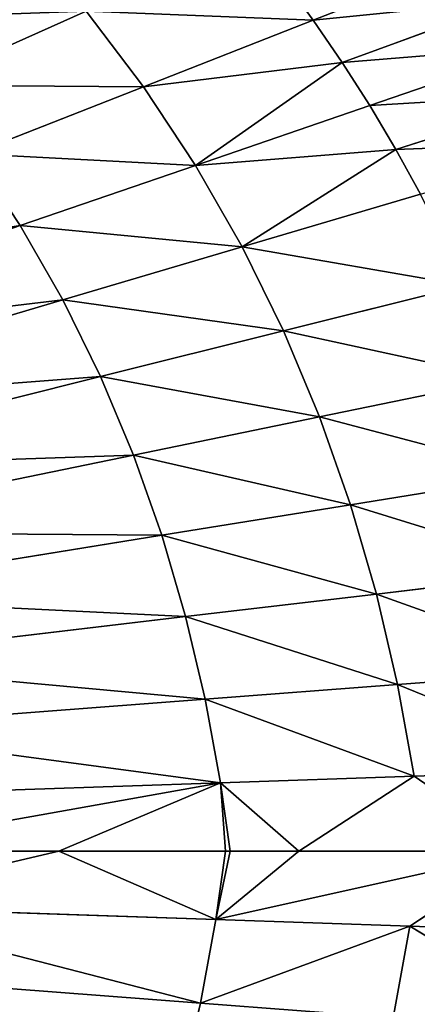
# Model space of a CAD drawing. Extents: x 0 to 605, y 0 to 400.
# Tile 961 of 1056: x 397 to 418, y 192 to 243. Entities that reach past the tile are written whole.
import ezdxf

# ---------------------------------------------------------------- set-up
doc = ezdxf.new("R2010")
doc.units = 0
doc.header["$LTSCALE"] = 25.4
doc.layers.get('0').update_dxf_attribs({"linetype": 'CONTINUOUS'})

# ---------------------------------------------------------------- blocks, each defined once
blk = doc.blocks.new('ATLANTA610_-_S_STL')
at = {"color": 0}
for p, q in [((412.847, 28.839, 156.451), (421.707, 29.669, 152.988)), ((412.847, 28.839, 156.451), (421.707, 29.669, 152.988)), ((414.37, 28.83, 158.669), (423.35, 29.657, 155.381)), ((414.37, 28.83, 158.669), (423.35, 29.657, 155.381)), ((424.91, 29.648, 157.822), (415.816, 28.822, 160.931)), ((424.91, 29.648, 157.822), (415.816, 28.822, 160.931)), ((417.185, 28.816, 163.233), (426.386, 29.642, 160.307)), ((417.185, 28.816, 163.233), (426.386, 29.642, 160.307)), ((428.265, 28.916, 195.75), (417.282, 28.15, 191.286)), ((428.265, 28.916, 195.75), (417.282, 28.15, 191.286)), ((428.265, 28.916, 195.75), (418.157, 28.18, 196.093)), ((428.265, 28.916, 195.75), (418.157, 28.18, 196.093)), ((412.847, 28.839, 156.451), (403.935, 28.12, 159.944)), ((412.847, 28.839, 156.451), (403.935, 28.12, 159.944)), ((403.935, 28.12, 159.944), (414.37, 28.83, 158.669)), ((403.935, 28.12, 159.944), (414.37, 28.83, 158.669)), ((406.668, 28.106, 164.065), (414.37, 28.83, 158.669)), ((406.668, 28.106, 164.065), (414.37, 28.83, 158.669)), ((406.668, 28.106, 164.065), (415.816, 28.822, 160.931)), ((406.668, 28.106, 164.065), (415.816, 28.822, 160.931)), ((406.668, 28.106, 164.065), (417.185, 28.816, 163.233)), ((406.668, 28.106, 164.065), (417.185, 28.816, 163.233)), ((423.865, 28.574, 200.027), (407.741, 27.534, 203.607)), ((423.865, 28.574, 200.027), (407.741, 27.534, 203.607)), ((409.118, 28.098, 168.336), (417.185, 28.816, 163.233)), ((409.118, 28.098, 168.336), (417.185, 28.816, 163.233)), ((409.118, 28.098, 168.336), (418.477, 28.812, 165.573)), ((409.118, 28.098, 168.336), (418.477, 28.812, 165.573)), ((412.847, 28.839, 156.451), (411.249, 28.85, 154.278)), ((412.847, 28.839, 156.451), (411.249, 28.85, 154.278)), ((411.289, 28.096, 172.739), (420.833, 28.81, 170.359)), ((411.289, 28.096, 172.739), (420.833, 28.81, 170.359)), ((423.865, 28.574, 200.027), (412.096, 27.785, 200.027)), ((423.865, 28.574, 200.027), (412.096, 27.785, 200.027)), ((414.37, 28.83, 158.669), (412.847, 28.839, 156.451)), ((414.37, 28.83, 158.669), (412.847, 28.839, 156.451)), ((422.889, 28.815, 175.266), (413.185, 28.1, 177.252)), ((422.889, 28.815, 175.266), (413.185, 28.1, 177.252)), ((414.37, 28.83, 158.669), (415.816, 28.822, 160.931)), ((414.37, 28.83, 158.669), (415.816, 28.822, 160.931)), ((424.65, 28.828, 180.272), (414.81, 28.11, 181.858)), ((424.65, 28.828, 180.272), (414.81, 28.11, 181.858)), ((415.816, 28.822, 160.931), (417.185, 28.816, 163.233)), ((415.816, 28.822, 160.931), (417.185, 28.816, 163.233)), ((426.123, 28.849, 185.361), (416.171, 28.126, 186.538)), ((426.123, 28.849, 185.361), (416.171, 28.126, 186.538)), ((417.185, 28.816, 163.233), (418.477, 28.812, 165.573)), ((417.185, 28.816, 163.233), (418.477, 28.812, 165.573)), ((427.323, 28.878, 190.523), (417.282, 28.15, 191.286)), ((427.323, 28.878, 190.523), (417.282, 28.15, 191.286)), ((427.107, 28.861, 209.515), (417.929, 28.165, 203.953)), ((427.107, 28.861, 209.515), (417.929, 28.165, 203.953)), ((417.929, 28.165, 203.953), (423.865, 28.574, 200.027)), ((417.929, 28.165, 203.953), (423.865, 28.574, 200.027)), ((423.865, 28.574, 200.027), (418.157, 28.18, 196.093)), ((423.865, 28.574, 200.027), (418.157, 28.18, 196.093)), ((392.229, 27.517, 159.854), (400.926, 28.139, 155.988)), ((392.229, 27.517, 159.854), (400.926, 28.139, 155.988)), ((394.975, 27.501, 163.463), (403.935, 28.12, 159.944)), ((394.975, 27.501, 163.463), (403.935, 28.12, 159.944)), ((397.47, 27.49, 167.224), (406.668, 28.106, 164.065)), ((397.47, 27.49, 167.224), (406.668, 28.106, 164.065)), ((399.707, 27.484, 171.12), (409.118, 28.098, 168.336)), ((399.707, 27.484, 171.12), (409.118, 28.098, 168.336)), ((403.935, 28.12, 159.944), (400.926, 28.139, 155.988)), ((403.935, 28.12, 159.944), (400.926, 28.139, 155.988)), ((411.289, 28.096, 172.739), (401.69, 27.482, 175.136)), ((411.289, 28.096, 172.739), (401.69, 27.482, 175.136)), ((413.185, 28.1, 177.252), (403.423, 27.485, 179.254)), ((413.185, 28.1, 177.252), (403.423, 27.485, 179.254)), ((406.668, 28.106, 164.065), (403.935, 28.12, 159.944)), ((406.668, 28.106, 164.065), (403.935, 28.12, 159.944)), ((414.81, 28.11, 181.858), (404.909, 27.492, 183.454)), ((414.81, 28.11, 181.858), (404.909, 27.492, 183.454)), ((416.171, 28.126, 186.538), (406.156, 27.505, 187.724)), ((416.171, 28.126, 186.538), (406.156, 27.505, 187.724)), ((409.118, 28.098, 168.336), (406.668, 28.106, 164.065)), ((409.118, 28.098, 168.336), (406.668, 28.106, 164.065)), ((406.937, 27.51, 207.982), (417.055, 28.135, 208.751)), ((406.937, 27.51, 207.982), (417.055, 28.135, 208.751)), ((418.157, 28.18, 196.093), (407.176, 27.524, 192.054)), ((418.157, 28.18, 196.093), (407.176, 27.524, 192.054)), ((417.282, 28.15, 191.286), (407.176, 27.524, 192.054)), ((417.282, 28.15, 191.286), (407.176, 27.524, 192.054)), ((407.741, 27.534, 203.607), (417.929, 28.165, 203.953)), ((407.741, 27.534, 203.607), (417.929, 28.165, 203.953)), ((418.157, 28.18, 196.093), (407.98, 27.548, 196.439)), ((418.157, 28.18, 196.093), (407.98, 27.548, 196.439)), ((411.289, 28.096, 172.739), (409.118, 28.098, 168.336)), ((411.289, 28.096, 172.739), (409.118, 28.098, 168.336)), ((411.289, 28.096, 172.739), (413.185, 28.1, 177.252)), ((411.289, 28.096, 172.739), (413.185, 28.1, 177.252)), ((418.157, 28.18, 196.093), (412.096, 27.785, 200.027)), ((418.157, 28.18, 196.093), (412.096, 27.785, 200.027)), ((413.185, 28.1, 177.252), (414.81, 28.11, 181.858)), ((413.185, 28.1, 177.252), (414.81, 28.11, 181.858)), ((414.81, 28.11, 181.858), (416.171, 28.126, 186.538)), ((414.81, 28.11, 181.858), (416.171, 28.126, 186.538)), ((416.171, 28.126, 186.538), (417.282, 28.15, 191.286)), ((416.171, 28.126, 186.538), (417.282, 28.15, 191.286)), ((417.055, 28.135, 208.751), (417.929, 28.165, 203.953)), ((417.055, 28.135, 208.751), (417.929, 28.165, 203.953)), ((417.282, 28.15, 191.286), (418.157, 28.18, 196.093)), ((417.282, 28.15, 191.286), (418.157, 28.18, 196.093)), ((378.942, 26.516, 173.603), (397.47, 27.49, 167.224)), ((378.942, 26.516, 173.603), (397.47, 27.49, 167.224)), ((399.707, 27.484, 171.12), (380.748, 26.512, 176.743)), ((399.707, 27.484, 171.12), (380.748, 26.512, 176.743)), ((401.69, 27.482, 175.136), (382.349, 26.511, 179.978)), ((401.69, 27.482, 175.136), (382.349, 26.511, 179.978)), ((403.423, 27.485, 179.254), (383.75, 26.512, 183.295)), ((403.423, 27.485, 179.254), (383.75, 26.512, 183.295)), ((404.909, 27.492, 183.454), (384.954, 26.516, 186.679)), ((404.909, 27.492, 183.454), (384.954, 26.516, 186.679)), ((407.176, 27.524, 192.054), (385.965, 26.524, 190.118)), ((407.176, 27.524, 192.054), (385.965, 26.524, 190.118)), ((406.156, 27.505, 187.724), (385.965, 26.524, 190.118)), ((406.156, 27.505, 187.724), (385.965, 26.524, 190.118)), ((386.534, 26.524, 206.429), (406.937, 27.51, 207.982)), ((386.534, 26.524, 206.429), (406.937, 27.51, 207.982)), ((407.98, 27.548, 196.439), (386.795, 26.534, 193.606)), ((407.98, 27.548, 196.439), (386.795, 26.534, 193.606)), ((407.176, 27.524, 192.054), (386.795, 26.534, 193.606)), ((407.176, 27.524, 192.054), (386.795, 26.534, 193.606)), ((387.189, 26.537, 202.908), (407.741, 27.534, 203.607)), ((387.189, 26.537, 202.908), (407.741, 27.534, 203.607)), ((406.937, 27.51, 207.982), (387.189, 26.537, 202.908)), ((406.937, 27.51, 207.982), (387.189, 26.537, 202.908)), ((407.98, 27.548, 196.439), (387.452, 26.548, 197.137)), ((407.98, 27.548, 196.439), (387.452, 26.548, 197.137)), ((407.98, 27.548, 196.439), (387.866, 26.562, 200.027)), ((407.98, 27.548, 196.439), (387.866, 26.562, 200.027)), ((397.47, 27.49, 167.224), (394.975, 27.501, 163.463)), ((397.47, 27.49, 167.224), (394.975, 27.501, 163.463)), ((399.707, 27.484, 171.12), (397.47, 27.49, 167.224)), ((399.707, 27.484, 171.12), (397.47, 27.49, 167.224)), ((408.244, 27.557, 200.027), (399.497, 27.089, 200.027)), ((408.244, 27.557, 200.027), (399.497, 27.089, 200.027)), ((399.497, 27.089, 200.027), (407.98, 27.548, 196.439)), ((399.497, 27.089, 200.027), (407.98, 27.548, 196.439)), ((399.497, 27.089, 200.027), (407.741, 27.534, 203.607)), ((399.497, 27.089, 200.027), (407.741, 27.534, 203.607)), ((399.707, 27.484, 171.12), (401.69, 27.482, 175.136)), ((399.707, 27.484, 171.12), (401.69, 27.482, 175.136)), ((401.69, 27.482, 175.136), (403.423, 27.485, 179.254)), ((401.69, 27.482, 175.136), (403.423, 27.485, 179.254)), ((403.423, 27.485, 179.254), (404.909, 27.492, 183.454)), ((403.423, 27.485, 179.254), (404.909, 27.492, 183.454)), ((404.909, 27.492, 183.454), (406.156, 27.505, 187.724)), ((404.909, 27.492, 183.454), (406.156, 27.505, 187.724)), ((405.92, 27.492, 212.302), (406.937, 27.51, 207.982)), ((405.92, 27.492, 212.302), (406.937, 27.51, 207.982)), ((406.156, 27.505, 187.724), (407.176, 27.524, 192.054)), ((406.156, 27.505, 187.724), (407.176, 27.524, 192.054)), ((406.937, 27.51, 207.982), (407.741, 27.534, 203.607)), ((406.937, 27.51, 207.982), (407.741, 27.534, 203.607)), ((407.176, 27.524, 192.054), (407.98, 27.548, 196.439)), ((407.176, 27.524, 192.054), (407.98, 27.548, 196.439)), ((412.096, 27.785, 200.027), (407.741, 27.534, 203.607)), ((412.096, 27.785, 200.027), (407.741, 27.534, 203.607)), ((407.741, 27.534, 203.607), (408.485, 27.571, 200.027)), ((407.741, 27.534, 203.607), (408.485, 27.571, 200.027)), ((408.244, 27.557, 200.027), (407.741, 27.534, 203.607)), ((408.244, 27.557, 200.027), (407.741, 27.534, 203.607)), ((412.096, 27.785, 200.027), (407.98, 27.548, 196.439)), ((412.096, 27.785, 200.027), (407.98, 27.548, 196.439)), ((408.485, 27.571, 200.027), (407.98, 27.548, 196.439)), ((408.485, 27.571, 200.027), (407.98, 27.548, 196.439)), ((408.244, 27.557, 200.027), (407.98, 27.548, 196.439)), ((408.244, 27.557, 200.027), (407.98, 27.548, 196.439)), ((408.485, 27.571, 200.027), (408.244, 27.557, 200.027)), ((408.485, 27.571, 200.027), (408.244, 27.557, 200.027)), ((412.096, 27.785, 200.027), (408.485, 27.571, 200.027)), ((412.096, 27.785, 200.027), (408.485, 27.571, 200.027)), ((399.497, 27.089, 200.027), (387.189, 26.537, 202.908)), ((399.497, 27.089, 200.027), (387.189, 26.537, 202.908)), ((399.497, 27.089, 200.027), (387.866, 26.562, 200.027)), ((399.497, 27.089, 200.027), (387.866, 26.562, 200.027))]:
    blk.add_line(p, q, dxfattribs=at)
mesh = blk.add_polyface(dxfattribs=at)
corners = [(411.249, 28.85, 154.278), (421.707, 29.669, 152.988), (419.983, 29.682, 150.643), (412.847, 28.839, 156.451)]
mesh.append_faces([[corners[k] for k in face] for face in [(0, 1, 2), (1, 0, 3)]], dxfattribs={"vtx0": -1, "color": 0})
mesh = blk.add_polyface(dxfattribs=at)
corners = [(412.847, 28.839, 156.451), (423.35, 29.657, 155.381), (421.707, 29.669, 152.988), (414.37, 28.83, 158.669)]
mesh.append_faces([[corners[k] for k in face] for face in [(0, 1, 2), (1, 0, 3)]], dxfattribs={"vtx0": -1, "color": 0})
mesh = blk.add_polyface(dxfattribs=at)
corners = [(414.37, 28.83, 158.669), (424.91, 29.648, 157.822), (423.35, 29.657, 155.381), (415.816, 28.822, 160.931)]
mesh.append_faces([[corners[k] for k in face] for face in [(0, 1, 2), (1, 0, 3)]], dxfattribs={"vtx0": -1, "color": 0})
mesh = blk.add_polyface(dxfattribs=at)
corners = [(415.816, 28.822, 160.931), (426.386, 29.642, 160.307), (424.91, 29.648, 157.822), (417.185, 28.816, 163.233)]
mesh.append_faces([[corners[k] for k in face] for face in [(0, 1, 2), (1, 0, 3)]], dxfattribs={"vtx0": -1, "color": 0})
mesh = blk.add_polyface(dxfattribs=at)
corners = [(417.185, 28.816, 163.233), (427.779, 29.637, 162.833), (426.386, 29.642, 160.307), (418.477, 28.812, 165.573)]
mesh.append_faces([[corners[k] for k in face] for face in [(0, 1, 2), (1, 0, 3)]], dxfattribs={"vtx0": -1, "color": 0})
mesh = blk.add_polyface(dxfattribs=at)
corners = [(418.157, 28.18, 196.093), (428.265, 28.916, 195.75), (417.282, 28.15, 191.286)]
mesh.append_faces([[corners[k] for k in face] for face in [(0, 1, 2)]], dxfattribs={"color": 0})
mesh = blk.add_polyface(dxfattribs=at)
corners = [(428.265, 28.916, 195.75), (427.323, 28.878, 190.523), (417.282, 28.15, 191.286)]
mesh.append_faces([[corners[k] for k in face] for face in [(0, 1, 2)]], dxfattribs={"color": 0})
mesh = blk.add_polyface(dxfattribs=at)
corners = [(423.865, 28.574, 200.027), (428.265, 28.916, 195.75), (418.157, 28.18, 196.093)]
mesh.append_faces([[corners[k] for k in face] for face in [(0, 1, 2)]], dxfattribs={"color": 0})
mesh = blk.add_polyface(dxfattribs=at)
corners = [(400.926, 28.139, 155.988), (412.847, 28.839, 156.451), (411.249, 28.85, 154.278), (403.935, 28.12, 159.944)]
mesh.append_faces([[corners[k] for k in face] for face in [(0, 1, 2), (1, 0, 3)]], dxfattribs={"vtx0": -1, "color": 0})
mesh = blk.add_polyface(dxfattribs=at)
corners = [(403.935, 28.12, 159.944), (414.37, 28.83, 158.669), (412.847, 28.839, 156.451)]
mesh.append_faces([[corners[k] for k in face] for face in [(0, 1, 2)]], dxfattribs={"color": 0})
mesh = blk.add_polyface(dxfattribs=at)
corners = [(406.668, 28.106, 164.065), (414.37, 28.83, 158.669), (403.935, 28.12, 159.944)]
mesh.append_faces([[corners[k] for k in face] for face in [(0, 1, 2)]], dxfattribs={"color": 0})
mesh = blk.add_polyface(dxfattribs=at)
corners = [(406.668, 28.106, 164.065), (415.816, 28.822, 160.931), (414.37, 28.83, 158.669)]
mesh.append_faces([[corners[k] for k in face] for face in [(0, 1, 2)]], dxfattribs={"color": 0})
mesh = blk.add_polyface(dxfattribs=at)
corners = [(406.668, 28.106, 164.065), (417.185, 28.816, 163.233), (415.816, 28.822, 160.931)]
mesh.append_faces([[corners[k] for k in face] for face in [(0, 1, 2)]], dxfattribs={"color": 0})
mesh = blk.add_polyface(dxfattribs=at)
corners = [(409.118, 28.098, 168.336), (417.185, 28.816, 163.233), (406.668, 28.106, 164.065)]
mesh.append_faces([[corners[k] for k in face] for face in [(0, 1, 2)]], dxfattribs={"color": 0})
mesh = blk.add_polyface(dxfattribs=at)
corners = [(417.929, 28.165, 203.953), (423.865, 28.574, 200.027), (407.741, 27.534, 203.607)]
mesh.append_faces([[corners[k] for k in face] for face in [(0, 1, 2)]], dxfattribs={"color": 0})
mesh = blk.add_polyface(dxfattribs=at)
corners = [(407.741, 27.534, 203.607), (423.865, 28.574, 200.027), (412.096, 27.785, 200.027)]
mesh.append_faces([[corners[k] for k in face] for face in [(0, 1, 2)]], dxfattribs={"color": 0})
mesh = blk.add_polyface(dxfattribs=at)
corners = [(409.118, 28.098, 168.336), (418.477, 28.812, 165.573), (417.185, 28.816, 163.233)]
mesh.append_faces([[corners[k] for k in face] for face in [(0, 1, 2)]], dxfattribs={"color": 0})
mesh = blk.add_polyface(dxfattribs=at)
corners = [(409.118, 28.098, 168.336), (420.833, 28.81, 170.359), (418.477, 28.812, 165.573), (411.289, 28.096, 172.739)]
mesh.append_faces([[corners[k] for k in face] for face in [(0, 1, 2), (1, 0, 3)]], dxfattribs={"vtx0": -1, "color": 0})
mesh = blk.add_polyface(dxfattribs=at)
corners = [(411.289, 28.096, 172.739), (422.889, 28.815, 175.266), (420.833, 28.81, 170.359), (413.185, 28.1, 177.252)]
mesh.append_faces([[corners[k] for k in face] for face in [(0, 1, 2), (1, 0, 3)]], dxfattribs={"vtx0": -1, "color": 0})
mesh = blk.add_polyface(dxfattribs=at)
corners = [(412.096, 27.785, 200.027), (423.865, 28.574, 200.027), (418.157, 28.18, 196.093)]
mesh.append_faces([[corners[k] for k in face] for face in [(0, 1, 2)]], dxfattribs={"color": 0})
mesh = blk.add_polyface(dxfattribs=at)
corners = [(413.185, 28.1, 177.252), (424.65, 28.828, 180.272), (422.889, 28.815, 175.266), (414.81, 28.11, 181.858)]
mesh.append_faces([[corners[k] for k in face] for face in [(0, 1, 2), (1, 0, 3)]], dxfattribs={"vtx0": -1, "color": 0})
mesh = blk.add_polyface(dxfattribs=at)
corners = [(414.81, 28.11, 181.858), (426.123, 28.849, 185.361), (424.65, 28.828, 180.272), (416.171, 28.126, 186.538)]
mesh.append_faces([[corners[k] for k in face] for face in [(0, 1, 2), (1, 0, 3)]], dxfattribs={"vtx0": -1, "color": 0})
mesh = blk.add_polyface(dxfattribs=at)
corners = [(416.171, 28.126, 186.538), (427.323, 28.878, 190.523), (426.123, 28.849, 185.361), (417.282, 28.15, 191.286)]
mesh.append_faces([[corners[k] for k in face] for face in [(0, 1, 2), (1, 0, 3)]], dxfattribs={"vtx0": -1, "color": 0})
mesh = blk.add_polyface(dxfattribs=at)
corners = [(427.107, 28.861, 209.515), (417.929, 28.165, 203.953), (417.055, 28.135, 208.751)]
mesh.append_faces([[corners[k] for k in face] for face in [(0, 1, 2)]], dxfattribs={"color": 0})
mesh = blk.add_polyface(dxfattribs=at)
corners = [(417.929, 28.165, 203.953), (428.048, 28.899, 204.297), (423.865, 28.574, 200.027), (427.107, 28.861, 209.515)]
mesh.append_faces([[corners[k] for k in face] for face in [(0, 1, 2), (1, 0, 3)]], dxfattribs={"vtx0": -1, "color": 0})
mesh = blk.add_polyface(dxfattribs=at)
corners = [(389.241, 27.536, 156.408), (400.926, 28.139, 155.988), (397.649, 28.163, 152.213), (392.229, 27.517, 159.854)]
mesh.append_faces([[corners[k] for k in face] for face in [(0, 1, 2), (1, 0, 3)]], dxfattribs={"vtx0": -1, "color": 0})
mesh = blk.add_polyface(dxfattribs=at)
corners = [(392.229, 27.517, 159.854), (403.935, 28.12, 159.944), (400.926, 28.139, 155.988), (394.975, 27.501, 163.463)]
mesh.append_faces([[corners[k] for k in face] for face in [(0, 1, 2), (1, 0, 3)]], dxfattribs={"vtx0": -1, "color": 0})
mesh = blk.add_polyface(dxfattribs=at)
corners = [(394.975, 27.501, 163.463), (406.668, 28.106, 164.065), (403.935, 28.12, 159.944), (397.47, 27.49, 167.224)]
mesh.append_faces([[corners[k] for k in face] for face in [(0, 1, 2), (1, 0, 3)]], dxfattribs={"vtx0": -1, "color": 0})
mesh = blk.add_polyface(dxfattribs=at)
corners = [(397.47, 27.49, 167.224), (409.118, 28.098, 168.336), (406.668, 28.106, 164.065), (399.707, 27.484, 171.12)]
mesh.append_faces([[corners[k] for k in face] for face in [(0, 1, 2), (1, 0, 3)]], dxfattribs={"vtx0": -1, "color": 0})
mesh = blk.add_polyface(dxfattribs=at)
corners = [(399.707, 27.484, 171.12), (411.289, 28.096, 172.739), (409.118, 28.098, 168.336), (401.69, 27.482, 175.136)]
mesh.append_faces([[corners[k] for k in face] for face in [(0, 1, 2), (1, 0, 3)]], dxfattribs={"vtx0": -1, "color": 0})
mesh = blk.add_polyface(dxfattribs=at)
corners = [(401.69, 27.482, 175.136), (413.185, 28.1, 177.252), (411.289, 28.096, 172.739), (403.423, 27.485, 179.254)]
mesh.append_faces([[corners[k] for k in face] for face in [(0, 1, 2), (1, 0, 3)]], dxfattribs={"vtx0": -1, "color": 0})
mesh = blk.add_polyface(dxfattribs=at)
corners = [(403.423, 27.485, 179.254), (414.81, 28.11, 181.858), (413.185, 28.1, 177.252), (404.909, 27.492, 183.454)]
mesh.append_faces([[corners[k] for k in face] for face in [(0, 1, 2), (1, 0, 3)]], dxfattribs={"vtx0": -1, "color": 0})
mesh = blk.add_polyface(dxfattribs=at)
corners = [(404.909, 27.492, 183.454), (416.171, 28.126, 186.538), (414.81, 28.11, 181.858), (406.156, 27.505, 187.724)]
mesh.append_faces([[corners[k] for k in face] for face in [(0, 1, 2), (1, 0, 3)]], dxfattribs={"vtx0": -1, "color": 0})
mesh = blk.add_polyface(dxfattribs=at)
corners = [(405.92, 27.492, 212.302), (417.055, 28.135, 208.751), (406.937, 27.51, 207.982), (415.946, 28.111, 213.489)]
mesh.append_faces([[corners[k] for k in face] for face in [(0, 1, 2), (1, 0, 3)]], dxfattribs={"vtx0": -1, "color": 0})
mesh = blk.add_polyface(dxfattribs=at)
corners = [(406.156, 27.505, 187.724), (417.282, 28.15, 191.286), (416.171, 28.126, 186.538), (407.176, 27.524, 192.054)]
mesh.append_faces([[corners[k] for k in face] for face in [(0, 1, 2), (1, 0, 3)]], dxfattribs={"vtx0": -1, "color": 0})
mesh = blk.add_polyface(dxfattribs=at)
corners = [(406.937, 27.51, 207.982), (417.929, 28.165, 203.953), (407.741, 27.534, 203.607), (417.055, 28.135, 208.751)]
mesh.append_faces([[corners[k] for k in face] for face in [(0, 1, 2), (1, 0, 3)]], dxfattribs={"vtx0": -1, "color": 0})
mesh = blk.add_polyface(dxfattribs=at)
corners = [(407.98, 27.548, 196.439), (418.157, 28.18, 196.093), (407.176, 27.524, 192.054)]
mesh.append_faces([[corners[k] for k in face] for face in [(0, 1, 2)]], dxfattribs={"color": 0})
mesh = blk.add_polyface(dxfattribs=at)
corners = [(418.157, 28.18, 196.093), (417.282, 28.15, 191.286), (407.176, 27.524, 192.054)]
mesh.append_faces([[corners[k] for k in face] for face in [(0, 1, 2)]], dxfattribs={"color": 0})
mesh = blk.add_polyface(dxfattribs=at)
corners = [(412.096, 27.785, 200.027), (418.157, 28.18, 196.093), (407.98, 27.548, 196.439)]
mesh.append_faces([[corners[k] for k in face] for face in [(0, 1, 2)]], dxfattribs={"color": 0})
mesh = blk.add_polyface(dxfattribs=at)
corners = [(376.931, 26.523, 170.572), (397.47, 27.49, 167.224), (394.975, 27.501, 163.463), (378.942, 26.516, 173.603)]
mesh.append_faces([[corners[k] for k in face] for face in [(0, 1, 2), (1, 0, 3)]], dxfattribs={"vtx0": -1, "color": 0})
mesh = blk.add_polyface(dxfattribs=at)
corners = [(378.942, 26.516, 173.603), (399.707, 27.484, 171.12), (397.47, 27.49, 167.224), (380.748, 26.512, 176.743)]
mesh.append_faces([[corners[k] for k in face] for face in [(0, 1, 2), (1, 0, 3)]], dxfattribs={"vtx0": -1, "color": 0})
mesh = blk.add_polyface(dxfattribs=at)
corners = [(380.748, 26.512, 176.743), (401.69, 27.482, 175.136), (399.707, 27.484, 171.12), (382.349, 26.511, 179.978)]
mesh.append_faces([[corners[k] for k in face] for face in [(0, 1, 2), (1, 0, 3)]], dxfattribs={"vtx0": -1, "color": 0})
mesh = blk.add_polyface(dxfattribs=at)
corners = [(382.349, 26.511, 179.978), (403.423, 27.485, 179.254), (401.69, 27.482, 175.136), (383.75, 26.512, 183.295)]
mesh.append_faces([[corners[k] for k in face] for face in [(0, 1, 2), (1, 0, 3)]], dxfattribs={"vtx0": -1, "color": 0})
mesh = blk.add_polyface(dxfattribs=at)
corners = [(383.75, 26.512, 183.295), (404.909, 27.492, 183.454), (403.423, 27.485, 179.254), (384.954, 26.516, 186.679)]
mesh.append_faces([[corners[k] for k in face] for face in [(0, 1, 2), (1, 0, 3)]], dxfattribs={"vtx0": -1, "color": 0})
mesh = blk.add_polyface(dxfattribs=at)
corners = [(384.954, 26.516, 186.679), (406.156, 27.505, 187.724), (404.909, 27.492, 183.454), (385.965, 26.524, 190.118)]
mesh.append_faces([[corners[k] for k in face] for face in [(0, 1, 2), (1, 0, 3)]], dxfattribs={"vtx0": -1, "color": 0})
mesh = blk.add_polyface(dxfattribs=at)
corners = [(405.92, 27.492, 212.302), (386.534, 26.524, 206.429), (385.707, 26.513, 209.906)]
mesh.append_faces([[corners[k] for k in face] for face in [(0, 1, 2)]], dxfattribs={"color": 0})
mesh = blk.add_polyface(dxfattribs=at)
corners = [(386.795, 26.534, 193.606), (407.176, 27.524, 192.054), (385.965, 26.524, 190.118)]
mesh.append_faces([[corners[k] for k in face] for face in [(0, 1, 2)]], dxfattribs={"color": 0})
mesh = blk.add_polyface(dxfattribs=at)
corners = [(407.176, 27.524, 192.054), (406.156, 27.505, 187.724), (385.965, 26.524, 190.118)]
mesh.append_faces([[corners[k] for k in face] for face in [(0, 1, 2)]], dxfattribs={"color": 0})
mesh = blk.add_polyface(dxfattribs=at)
corners = [(406.937, 27.51, 207.982), (387.189, 26.537, 202.908), (386.534, 26.524, 206.429)]
mesh.append_faces([[corners[k] for k in face] for face in [(0, 1, 2)]], dxfattribs={"color": 0})
mesh = blk.add_polyface(dxfattribs=at)
corners = [(405.92, 27.492, 212.302), (406.937, 27.51, 207.982), (386.534, 26.524, 206.429)]
mesh.append_faces([[corners[k] for k in face] for face in [(0, 1, 2)]], dxfattribs={"color": 0})
mesh = blk.add_polyface(dxfattribs=at)
corners = [(387.452, 26.548, 197.137), (407.98, 27.548, 196.439), (386.795, 26.534, 193.606)]
mesh.append_faces([[corners[k] for k in face] for face in [(0, 1, 2)]], dxfattribs={"color": 0})
mesh = blk.add_polyface(dxfattribs=at)
corners = [(407.98, 27.548, 196.439), (407.176, 27.524, 192.054), (386.795, 26.534, 193.606)]
mesh.append_faces([[corners[k] for k in face] for face in [(0, 1, 2)]], dxfattribs={"color": 0})
mesh = blk.add_polyface(dxfattribs=at)
corners = [(407.741, 27.534, 203.607), (399.497, 27.089, 200.027), (387.189, 26.537, 202.908)]
mesh.append_faces([[corners[k] for k in face] for face in [(0, 1, 2)]], dxfattribs={"color": 0})
mesh = blk.add_polyface(dxfattribs=at)
corners = [(406.937, 27.51, 207.982), (407.741, 27.534, 203.607), (387.189, 26.537, 202.908)]
mesh.append_faces([[corners[k] for k in face] for face in [(0, 1, 2)]], dxfattribs={"color": 0})
mesh = blk.add_polyface(dxfattribs=at)
corners = [(387.866, 26.562, 200.027), (407.98, 27.548, 196.439), (387.452, 26.548, 197.137)]
mesh.append_faces([[corners[k] for k in face] for face in [(0, 1, 2)]], dxfattribs={"color": 0})
mesh = blk.add_polyface(dxfattribs=at)
corners = [(387.866, 26.562, 200.027), (399.497, 27.089, 200.027), (407.98, 27.548, 196.439)]
mesh.append_faces([[corners[k] for k in face] for face in [(0, 1, 2)]], dxfattribs={"color": 0})
mesh = blk.add_polyface(dxfattribs=at)
corners = [(407.741, 27.534, 203.607), (408.244, 27.557, 200.027), (399.497, 27.089, 200.027)]
mesh.append_faces([[corners[k] for k in face] for face in [(0, 1, 2)]], dxfattribs={"color": 0})
mesh = blk.add_polyface(dxfattribs=at)
corners = [(399.497, 27.089, 200.027), (408.244, 27.557, 200.027), (407.98, 27.548, 196.439)]
mesh.append_faces([[corners[k] for k in face] for face in [(0, 1, 2)]], dxfattribs={"color": 0})
mesh = blk.add_polyface(dxfattribs=at)
corners = [(407.741, 27.534, 203.607), (412.096, 27.785, 200.027), (408.485, 27.571, 200.027)]
mesh.append_faces([[corners[k] for k in face] for face in [(0, 1, 2)]], dxfattribs={"color": 0})
mesh = blk.add_polyface(dxfattribs=at)
corners = [(407.741, 27.534, 203.607), (408.485, 27.571, 200.027), (408.244, 27.557, 200.027)]
mesh.append_faces([[corners[k] for k in face] for face in [(0, 1, 2)]], dxfattribs={"color": 0})
mesh = blk.add_polyface(dxfattribs=at)
corners = [(412.096, 27.785, 200.027), (407.98, 27.548, 196.439), (408.485, 27.571, 200.027)]
mesh.append_faces([[corners[k] for k in face] for face in [(0, 1, 2)]], dxfattribs={"color": 0})
mesh = blk.add_polyface(dxfattribs=at)
corners = [(408.485, 27.571, 200.027), (407.98, 27.548, 196.439), (408.244, 27.557, 200.027)]
mesh.append_faces([[corners[k] for k in face] for face in [(0, 1, 2)]], dxfattribs={"color": 0})
mesh = blk.add_polyface(dxfattribs=at)
corners = [(387.189, 26.537, 202.908), (399.497, 27.089, 200.027), (387.866, 26.562, 200.027)]
mesh.append_faces([[corners[k] for k in face] for face in [(0, 1, 2)]], dxfattribs={"color": 0})

msp = doc.modelspace()

# ---------------------------------------------------------------- block references
at = {"color": 254, "extrusion": (0, -1, 5.55112e-17)}
msp.add_blockref('ATLANTA610_-_S_STL', (-0.269, -0.066, -399.883), dxfattribs=at)

doc.saveas('drawing.dxf')
